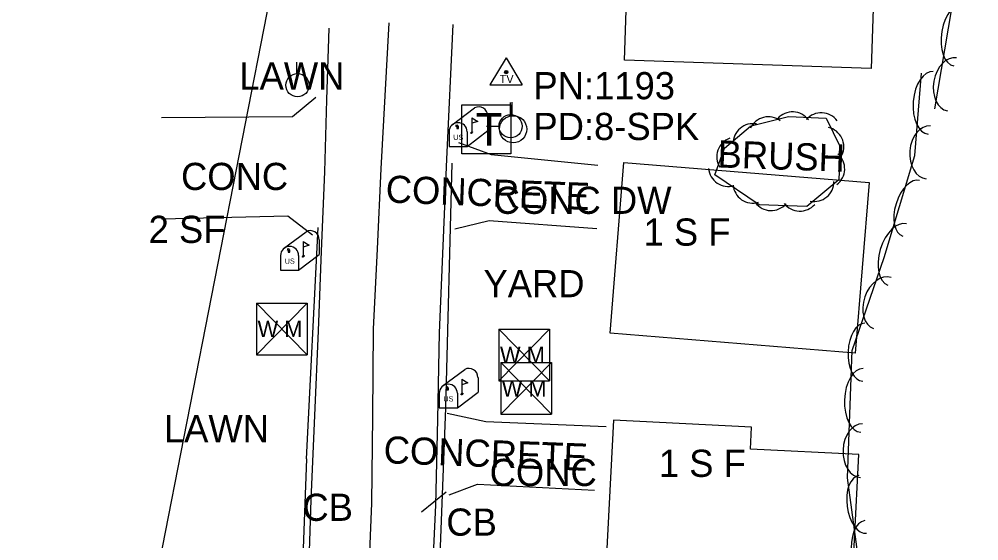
# Model space of a CAD drawing. Extents: x 978516 to 993312, y 1836504 to 1846212.
# Drawn here: x 990814.9 to 990991.3, y 1839540.5 to 1839636.5 of the extents above; entities that cross this region are included whole.
import ezdxf

# ---------------------------------------------------------------- set-up
doc = ezdxf.new("R2010")
doc.units = 0
for name, color, linetype in [('S_BUILDING', 7, 'Continuous'), ('S_CURB', 7, 'Continuous'), ('S_DRIVEWAY', 7, 'Continuous'), ('S_EDGE_PAVEMENT', 7, 'Continuous'), ('S_MAILBOX', 7, 'Continuous'), ('S_PARKING_ANNOT', 7, 'Continuous'), ('S_PAVEMENT_CROWN', 7, 'Continuous'), ('S_SANITARY_SEWER', 7, 'Continuous'), ('S_SECONDARY_CTL', 7, 'Continuous'), ('S_SECONDARY_CTL_ANNOT', 7, 'Continuous'), ('S_SURVEY_TEXT_ANNOT', 7, 'Continuous'), ('S_TELEPHONE_UTILITIES', 7, 'Continuous'), ('S_TREE', 7, 'Continuous'), ('S_TREE_ANNOT', 7, 'Continuous'), ('S_UTILITY_POLE', 7, 'Continuous'), ('S_WATER_UTILITIES', 7, 'Continuous')]:
    doc.layers.add(name, color=color, linetype=linetype)

msp = doc.modelspace()

# ---------------------------------------------------------------- linework, layer by layer
at = {"layer": 'S_BUILDING'}
for points in [[(990971.55, 1839627.41), (990926.23, 1839628.94), (990927.28, 1839660.1), (990972.6, 1839658.57)], [(990968.6, 1839575.06), (990923.55, 1839578.74), (990926.1, 1839610.1), (990971.16, 1839606.42)], [(990922.37, 1839527.32), (990967.67, 1839525.01), (990969.27, 1839556.38), (990949.35, 1839557.4), (990949.56, 1839561.41), (990924.18, 1839562.7)]]:
    msp.add_lwpolyline(points, close=True, dxfattribs=at)
at = {"layer": 'S_CURB'}
msp.add_lwpolyline([(990893.44, 1839549.46), (990888.87, 1839545.8)], dxfattribs=at)
at = {"layer": 'S_DRIVEWAY'}
for points in [[(990869.46, 1839622.06), (990865.16, 1839618.51), (990841.12, 1839618.35)], [(990895.7, 1839613.8), (990901.7, 1839611.6), (990921.32, 1839609.62)], [(990841.1, 1839599.78), (990864.3, 1839600.3), (990868.87, 1839596.82)], [(990921.14, 1839597.9), (990901.34, 1839599.37), (990895.05, 1839597.88)], [(990893.63, 1839564), (990900.69, 1839562.48), (990922.82, 1839561.52)], [(990893.97, 1839548.95), (990899.16, 1839550.95), (990920.7, 1839549.85)]]:
    msp.add_lwpolyline(points, dxfattribs=at)
at = {"layer": 'S_EDGE_PAVEMENT'}
for points in [[(990863.9, 1839406.95), (990874.96, 1839407.13), (990886.01, 1839404.3), (990886.9, 1839421.8), (990887.78, 1839439.29), (990888.3, 1839455.94), (990888.83, 1839472.59), (990889.68, 1839497.19), (990890.01, 1839515.59), (990890.78, 1839531.33), (990891.55, 1839547.06), (990891.89, 1839562.91), (990892.23, 1839578.75), (990892.88, 1839594.76), (990893.53, 1839610.76), (990894.7, 1839635.5)], [(990863.9, 1839406.92), (990864.38, 1839424.36), (990864.87, 1839441.8), (990865.28, 1839454.44), (990865.68, 1839467.08), (990866.4, 1839483.74), (990866.95, 1839498.88), (990867.5, 1839514.02), (990868.04, 1839531.02), (990868.58, 1839548.02), (990869.26, 1839563.59), (990869.94, 1839579.17), (990870.53, 1839593.78), (990871.12, 1839608.38), (990871.51, 1839621.63), (990871.89, 1839634.87)], [(990893.38, 1839564.96), (990894.56, 1839609.97)], [(990867.78, 1839555.59), (990869.89, 1839598.19)], [(990867.78, 1839555.59), (990865.66, 1839499.61), (990863.1, 1839430.35), (990862.41, 1839405.46), (990887.14, 1839405.24), (990889.25, 1839443.64), (990891.24, 1839498.93), (990892.03, 1839529.83), (990893.38, 1839564.96)]]:
    msp.add_lwpolyline(points, dxfattribs=at)
at = {"layer": 'S_MAILBOX'}
for p, q in [((990894.52, 1839617.07), (990898.65, 1839620.18)), ((990898.13, 1839618.36), (990898.13, 1839615.64)), ((990901.08, 1839618.7), (990901.08, 1839615.99)), ((990893.96, 1839615.79), (990893.96, 1839613.08)), ((990897.29, 1839613.08), (990901.08, 1839615.99)), ((990897.29, 1839615.79), (990897.29, 1839613.08)), ((990893.96, 1839613.08), (990897.29, 1839613.08)), ((990863.54, 1839594.28), (990867.67, 1839597.39)), ((990870.1, 1839595.92), (990870.1, 1839593.2)), ((990867.15, 1839595.57), (990867.15, 1839592.85)), ((990862.98, 1839593.01), (990862.98, 1839590.29)), ((990866.31, 1839590.29), (990870.1, 1839593.2)), ((990866.31, 1839593.01), (990866.31, 1839590.29)), ((990862.98, 1839590.29), (990866.31, 1839590.29)), ((990892.71, 1839568.94), (990896.84, 1839572.05)), ((990896.33, 1839570.23), (990896.33, 1839567.52)), ((990899.28, 1839570.58), (990899.28, 1839567.86)), ((990892.16, 1839567.67), (990892.16, 1839564.95)), ((990895.48, 1839564.95), (990899.28, 1839567.86)), ((990895.48, 1839567.67), (990895.48, 1839564.95)), ((990892.16, 1839564.95), (990895.48, 1839564.95))]:
    msp.add_line(p, q, dxfattribs=at)
for points in [[(990898.13, 1839618.36), (990899.24, 1839617.69), (990898.13, 1839617.35)], [(990895.15, 1839616.91), (990895.37, 1839616.77), (990895.37, 1839616.38), (990895.67, 1839616.38), (990895.67, 1839616.74), (990895.48, 1839616.99), (990895.15, 1839616.94)], [(990864.17, 1839594.12), (990864.39, 1839593.98), (990864.39, 1839593.6), (990864.69, 1839593.6), (990864.69, 1839593.96), (990864.5, 1839594.21), (990864.17, 1839594.15)], [(990867.15, 1839595.57), (990868.26, 1839594.91), (990867.15, 1839594.56)], [(990896.33, 1839570.23), (990897.43, 1839569.57), (990896.33, 1839569.22)], [(990893.34, 1839568.78), (990893.56, 1839568.65), (990893.56, 1839568.26), (990893.87, 1839568.26), (990893.87, 1839568.62), (990893.67, 1839568.87), (990893.34, 1839568.81)]]:
    msp.add_lwpolyline(points, dxfattribs=at)
for centre, end in [((990899.42, 1839618.7), 117.5718), ((990895.62, 1839615.79), 180), ((990868.44, 1839595.92), 117.5718), ((990864.65, 1839593.01), 180), ((990897.61, 1839570.58), 117.5718), ((990893.82, 1839567.67), 180)]:
    msp.add_arc(centre, 1.66, 0, end, dxfattribs=at)
for centre in [(990898.13, 1839615.64), (990867.15, 1839592.85), (990896.33, 1839567.52)]:
    msp.add_ellipse(centre, major_axis=(0.145, 0.132), ratio=0.564646, dxfattribs=at)
at = {"layer": 'S_PAVEMENT_CROWN'}
msp.add_lwpolyline([(990874.97, 1839407.2), (990875.46, 1839423.82), (990875.96, 1839440.44), (990876.73, 1839455.91), (990877.5, 1839471.38), (990878.09, 1839494.5), (990878.43, 1839514.38), (990879.1, 1839530.92), (990879.76, 1839547.46), (990879.92, 1839563.47), (990880.09, 1839579.47), (990880.78, 1839594.21), (990881.48, 1839608.95), (990882.22, 1839622.4), (990882.97, 1839635.84)], dxfattribs=at)
at = {"layer": 'S_SANITARY_SEWER'}
msp.add_line((990800.36, 1839330.36), (990904.77, 1839863.76), dxfattribs=at)
at = {"layer": 'S_SECONDARY_CTL'}
for p, q in [((990904.47, 1839629.37), (990901.46, 1839624.41)), ((990904.47, 1839629.37), (990907.41, 1839624.41)), ((990901.46, 1839624.41), (990907.41, 1839624.41))]:
    msp.add_line(p, q, dxfattribs=at)
for radius in [0.311, 0.183, 0.103]:
    msp.add_circle((990904.47, 1839626.76), radius, dxfattribs=at)
at = {"layer": 'S_TELEPHONE_UTILITIES'}
msp.add_lwpolyline([(990896.32, 1839611.72), (990896.32, 1839620.72), (990905.32, 1839620.72), (990905.32, 1839611.72)], close=True, dxfattribs=at)
at = {"layer": 'S_TREE'}
for points in [[(990983.26, 1839620.01), (990991.35, 1839667.86)], [(990942.95, 1839522.16), (990968.58, 1839521.2), (990969.59, 1839534.43), (990967.21, 1839552.12), (990968.09, 1839575.55), (990973.94, 1839592.62), (990979.61, 1839611.38), (990980.82, 1839626.53)], [(990949.28, 1839616.79), (990956.37, 1839618.56), (990963.26, 1839618.25), (990965.83, 1839612.98), (990965.6, 1839606.91), (990959.76, 1839602.03), (990950.94, 1839602.33), (990942.83, 1839607.85), (990944.57, 1839612.76), (990949.36, 1839616.81)]]:
    msp.add_lwpolyline(points, dxfattribs=at)
for centre, start, end in [((990957.1, 1839615.79), 36.6489, 138.2458), ((990962.38, 1839615.63), 36.6489, 138.2458), ((990949.83, 1839613.63), 79.4455, 181.0424), ((990952.67, 1839614.89), 53.2574, 154.8543), ((990962.89, 1839613.02), 335.2006, 76.7975), ((990946.82, 1839611.16), 109.6632, 211.2601), ((990963.05, 1839608.96), 307.0358, 48.6327), ((990945.29, 1839609.35), 184.957, 286.5539), ((990961.06, 1839606.58), 259.077, 0.6739), ((990949.79, 1839606.29), 184.957, 286.5539), ((990953.16, 1839604.91), 217.2716, 318.8685), ((990958.44, 1839604.81), 217.2716, 318.8685)]:
    msp.add_arc(centre, 3.64, start, end, dxfattribs=at)
for centre, major_axis, ratio, start_param, end_param in [((990987.72, 1839633.68), (-0.98, -5.79), 0.55008, 3.141593, 6.283185), ((990986.43, 1839624.5), (-0.83, -4.89), 0.685311, 3.141593, 6.283185), ((990982.51, 1839621.11), (-0.46, -5.76), 0.558517, 3.141746, 6.283338), ((990982.05, 1839612), (-0.39, -4.86), 0.695822, 3.141847, 6.283439), ((990978.9, 1839601.69), (-1.55, -5.12), 0.540688, 3.141593, 6.283185), ((990976.33, 1839593.2), (-1.7, -5.62), 0.550068, 3.141593, 6.283185), ((990973.6, 1839584.27), (-1.61, -4.69), 0.685292, 3.141593, 6.283185), ((990970.2, 1839575.2), (-0.2, -5.34), 0.540699, 3.141593, 6.283185), ((990969.87, 1839566.34), (-0.22, -5.86), 0.55008, 3.141593, 6.283185), ((990969.78, 1839557.08), (-0.19, -4.95), 0.685311, 3.141593, 6.283185), ((990970.01, 1839547.2), (0.71, -5.3), 0.540694, 3.141593, 6.283185), ((990971.19, 1839538.41), (0.78, -5.82), 0.550075, 3.141593, 6.283185)]:
    msp.add_ellipse(centre, major_axis=major_axis, ratio=ratio, start_param=start_param, end_param=end_param, dxfattribs=at)
at = {"layer": 'S_UTILITY_POLE'}
for p, q in [((990865.98, 1839626.49), (990865.98, 1839628.59)), ((990905.28, 1839618.9), (990905.28, 1839621.15)), ((990905.58, 1839618.76), (990905.58, 1839621.24)), ((990903.19, 1839616.77), (990900.86, 1839616.77)), ((990905.36, 1839612.35), (990905.36, 1839614.68))]:
    msp.add_line(p, q, dxfattribs=at)
for centre, radius in [((990866.1, 1839624.34), 2.13), ((990905.28, 1839616.79), 2.13), ((990905.73, 1839616.24), 2.5)]:
    msp.add_circle(centre, radius, dxfattribs=at)
at = {"layer": 'S_WATER_UTILITIES'}
for p, q in [((990858.55, 1839584.24), (990867.89, 1839584.24)), ((990858.55, 1839584.24), (990858.55, 1839574.74)), ((990858.55, 1839584.24), (990867.89, 1839574.74)), ((990867.89, 1839584.24), (990858.55, 1839574.74)), ((990867.89, 1839584.24), (990867.89, 1839574.74)), ((990903.11, 1839579.47), (990912.45, 1839579.47)), ((990903.11, 1839579.47), (990903.11, 1839569.97)), ((990903.11, 1839579.47), (990912.45, 1839569.97)), ((990912.45, 1839579.47), (990903.11, 1839569.97)), ((990912.45, 1839579.47), (990912.45, 1839569.97)), ((990858.55, 1839574.74), (990867.89, 1839574.74)), ((990903.45, 1839573.29), (990912.78, 1839573.29)), ((990903.45, 1839573.29), (990903.45, 1839563.8)), ((990903.45, 1839573.29), (990912.78, 1839563.8)), ((990912.78, 1839573.29), (990903.45, 1839563.8)), ((990912.78, 1839573.29), (990912.78, 1839563.8)), ((990903.11, 1839569.97), (990912.45, 1839569.97)), ((990903.45, 1839563.8), (990912.78, 1839563.8))]:
    msp.add_line(p, q, dxfattribs=at)

# ---------------------------------------------------------------- texts
at = {"layer": 'S_MAILBOX'}
for p in [(990894.73, 1839614.27), (990863.75, 1839591.49), (990892.92, 1839566.15)]:
    msp.add_text('US', height=0.96, dxfattribs=at).set_placement(p)
at = {"layer": 'S_PARKING_ANNOT'}
for p in [(990882.24, 1839602.77), (990881.86, 1839554.79)]:
    msp.add_text('CONCRETE', height=5, rotation=357.8514, dxfattribs=at).set_placement(p)
at = {"layer": 'S_SECONDARY_CTL'}
msp.add_text('TV', height=1.5, dxfattribs=at).set_placement((990903.26, 1839624.75))
at = {"layer": 'S_SECONDARY_CTL_ANNOT'}
for s, p in [('PN:1193', (990909.47, 1839621.76)), ('PD:8-SPK', (990909.47, 1839614.26))]:
    msp.add_text(s, height=5, dxfattribs=at).set_placement(p)
at = {"layer": 'S_SURVEY_TEXT_ANNOT'}
for s, p in [('LAWN', (990855.41, 1839623.55)), ('CONC', (990844.69, 1839605.06)), ('CONC DW', (990902.17, 1839600.67)), ('2 SF', (990838.73, 1839595.32)), ('1 S F', (990929.72, 1839594.82)), ('YARD', (990900.29, 1839585.33)), ('LAWN', (990841.54, 1839558.64)), ('1 S F', (990932.53, 1839552.27)), ('CONC', (990901.42, 1839550.59)), ('CB', (990867, 1839544.18)), ('CB', (990893.46, 1839541.45))]:
    msp.add_text(s, height=5, dxfattribs=at).set_placement(p)
at = {"layer": 'S_TELEPHONE_UTILITIES'}
msp.add_text('T', height=6, dxfattribs=at).set_placement((990898.88, 1839613.22))
at = {"layer": 'S_TREE_ANNOT'}
msp.add_text('BRUSH', height=5, rotation=358.0701, dxfattribs=at).set_placement((990943.26, 1839609.21))
at = {"layer": 'S_WATER_UTILITIES'}
for p in [(990858.76, 1839578), (990903.32, 1839573.23), (990903.65, 1839567.06)]:
    msp.add_text('W M', height=3, dxfattribs=at).set_placement(p)

doc.saveas('drawing.dxf')
